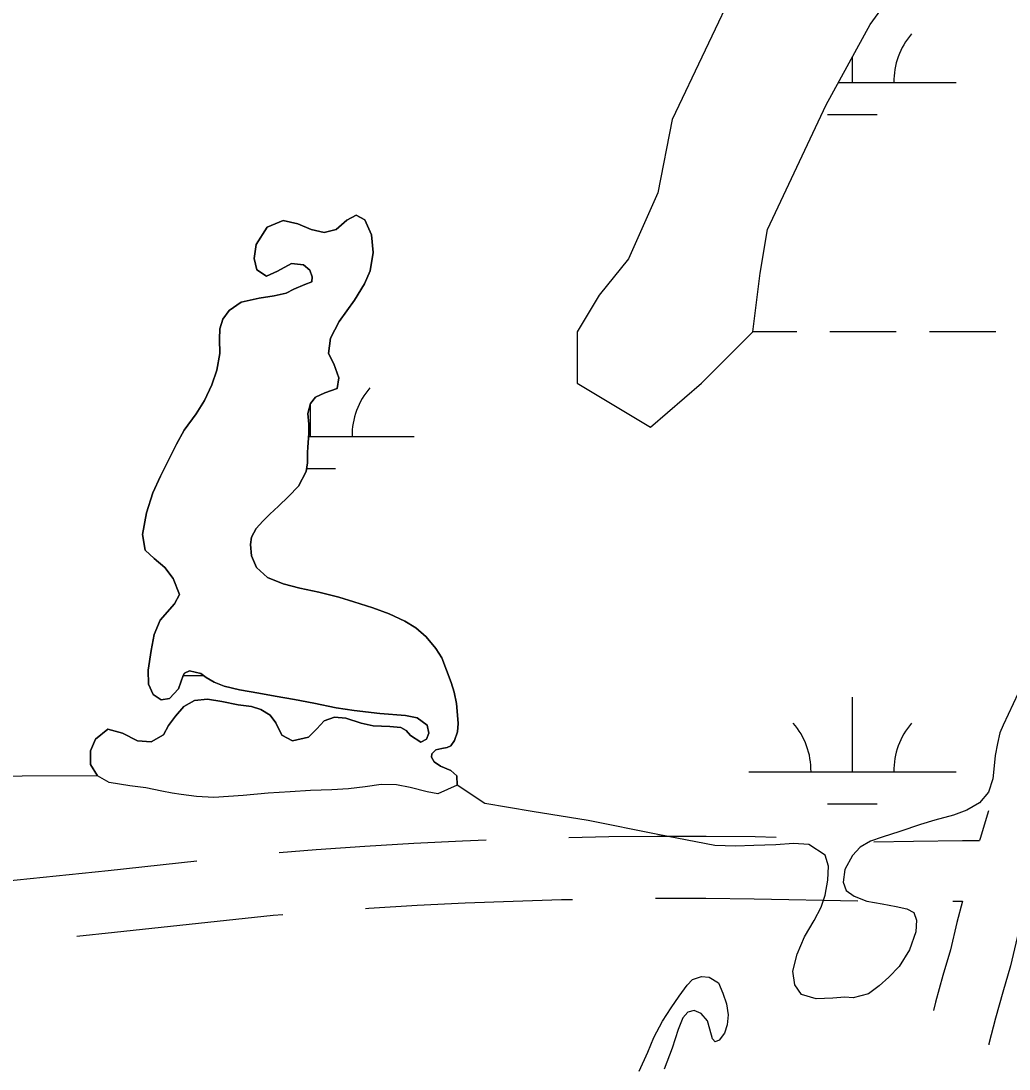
# Model space of a CAD drawing. Extents: x 3535183 to 3573198, y 534952 to 560562.
# Drawn here: x 3563462 to 3563938, y 550789 to 551294 of the extents above; entities that cross this region are included whole.
import ezdxf

# ---------------------------------------------------------------- set-up
doc = ezdxf.new("R2010")
doc.units = 0
for name, color, linetype in [('V-ROAD-CNTR', 7, 'Continuous'), ('V-TOPO-SHOR', 7, 'Continuous'), ('V-WETL-SWMP', 7, 'Continuous')]:
    doc.layers.add(name, color=color, linetype=linetype)

msp = doc.modelspace()

# ---------------------------------------------------------------- linework, layer by layer
at = {"layer": 'V-ROAD-CNTR'}
for points in [[(3563928.6, 550913.19), (3563928.58, 550913.14), (3563924.45, 550899.76), (3563924.17, 550898.81)], [(3563726.06, 550900.37), (3563745.25, 550900.74), (3563768.79, 550900.96), (3563792.33, 550900.95), (3563815.87, 550900.7), (3563826.06, 550900.49)], [(3563586.28, 550893.07), (3563604.17, 550894.49), (3563627.65, 550896.12), (3563651.15, 550897.51), (3563674.67, 550898.67), (3563686.08, 550899.12)], [(3563873.23, 550898.23), (3563892.42, 550898.6), (3563915.96, 550898.82), (3563924.17, 550898.81)], [(3563447.03, 550878.6), (3563503.71, 550884.43), (3563546.49, 550888.99)], [(3563949.74, 550879.32), (3563949.39, 550878.15), (3563945.81, 550865.11), (3563942.42, 550852.01), (3563939.14, 550838.41), (3563935.39, 550825.56), (3563931.96, 550813.11), (3563928.72, 550800.62), (3563928.63, 550800.27)], [(3563627.92, 550866.06), (3563629.58, 550866.18), (3563652.78, 550867.55), (3563675.99, 550868.7), (3563699.22, 550869.61), (3563722.45, 550870.3), (3563727.82, 550870.4)], [(3563767.81, 550870.95), (3563768.92, 550870.96), (3563792.16, 550870.95), (3563815.4, 550870.7), (3563865.48, 550869.67)], [(3563915.96, 550869.53), (3563913.32, 550859.28), (3563910.14, 550846.14), (3563906.53, 550833.75), (3563902.97, 550820.87), (3563901.93, 550816.83)], [(3563911.41, 550869.52), (3563912.52, 550869.53), (3563915.96, 550869.53)], [(3563488.57, 550852.72), (3563506.83, 550854.59), (3563583.35, 550862.74), (3563588.03, 550863.11)]]:
    msp.add_lwpolyline(points, dxfattribs=at)
at = {"layer": 'V-TOPO-SHOR'}
for points in [[(3563657.29, 550947.75), (3563658.43, 550950.66), (3563657.68, 550954.52), (3563652.81, 550958.11), (3563647.17, 550959.26), (3563634.85, 550960.15), (3563622.43, 550961.6), (3563613.78, 550962.95), (3563602.97, 550965.15), (3563593.57, 550966.97), (3563584.26, 550968.5), (3563576.46, 550969.94), (3563567.06, 550971.57), (3563559.73, 550973.29), (3563554.84, 550975.28), (3563551.09, 550977.55), (3563548.46, 550979.44), (3563543.01, 550980.78), (3563540.56, 550979.66), (3563539.9, 550978.53), (3563538.76, 550975.33), (3563537.62, 550972.14), (3563533.37, 550967.36), (3563529.32, 550966.71), (3563525.47, 550969.27), (3563523.14, 550974.26), (3563522.97, 550981.13), (3563524.42, 550990.62), (3563525.85, 550998.33), (3563528.79, 551005.28), (3563535.78, 551013.16), (3563538.15, 551017.57), (3563535.16, 551025.39), (3563531.04, 551030.58), (3563525.88, 551034.93), (3563521.57, 551039.08), (3563520.28, 551046.61), (3563522.2, 551057.04), (3563525.33, 551066.72), (3563529.03, 551074.8), (3563532.91, 551082.41), (3563536.7, 551090.11), (3563540.39, 551096.87), (3563546.15, 551104.75), (3563550.22, 551111.32), (3563553.82, 551118.84), (3563556.2, 551125.88), (3563557.64, 551133.88), (3563557.38, 551140.84), (3563557.58, 551145.82), (3563559.01, 551150.52), (3563562.13, 551154.74), (3563567.88, 551158.67), (3563576.54, 551160.62), (3563583.88, 551161.82), (3563589.62, 551163.02), (3563593.3, 551164.99), (3563598.67, 551167.32), (3563601.96, 551168.53), (3563602.16, 551170.98), (3563601.04, 551174.18), (3563597.95, 551176.82), (3563592.12, 551177.31), (3563585.43, 551173.67), (3563580.06, 551171.24), (3563575.46, 551174.36), (3563574.25, 551179.82), (3563575.21, 551186.49), (3563580.51, 551194.94), (3563588.24, 551198.21), (3563595.29, 551196.49), (3563601.67, 551193.84), (3563607.97, 551192.41), (3563613.72, 551193.8), (3563618.9, 551198.29), (3563623.43, 551200.73), (3563627.56, 551198.45), (3563630.83, 551191.2), (3563631.65, 551182.73), (3563630.11, 551173.8), (3563627.36, 551167.6), (3563622.54, 551159.62), (3563615.26, 551149.39), (3563611.09, 551141.31), (3563610.03, 551133.89), (3563612.56, 551128.89), (3563615.07, 551122.2), (3563614.3, 551117.03), (3563608.27, 551114.98), (3563603.85, 551112.93), (3563601.3, 551109.83), (3563600.15, 551105.04), (3563600.51, 551099.77), (3563600.59, 551095.44), (3563600.1, 551088.58)], [(3563600.1, 551088.58), (3563599.9, 551086.23), (3563599.99, 551084.06), (3563599.88, 551081.24), (3563599.21, 551076.92), (3563595.52, 551069.97), (3563590.7, 551064.91), (3563585.89, 551060.31), (3563581.74, 551056.38), (3563578.34, 551053), (3563575.22, 551049.43), (3563572.95, 551045.3), (3563572.38, 551041.73), (3563572.92, 551036.27), (3563575.35, 551030.62), (3563580.6, 551025.8), (3563588.12, 551022.68), (3563596.29, 551020.58), (3563605.32, 551018.76), (3563615.09, 551016.28), (3563622.33, 551014), (3563631.44, 551011.15), (3563639.33, 551008.2), (3563646.85, 551004.79), (3563652.2, 551001.57), (3563657.17, 550997.23), (3563661.85, 550991.57), (3563664.76, 550986.95), (3563669.23, 550975.18), (3563670.63, 550970.38), (3563671.83, 550964.92), (3563672.38, 550959.36), (3563672.55, 550955.32), (3563672.26, 550951.27), (3563670.93, 550947.14), (3563669.13, 550944.6), (3563667.34, 550943.67), (3563664.7, 550943.21), (3563661.88, 550942.66), (3563659.9, 550940.69), (3563659.8, 550939.09), (3563661.11, 550936.82), (3563664.11, 550934.74), (3563669.09, 550932.66), (3563672, 550930.11), (3563672.08, 550925.59), (3563662.84, 550921.3), (3563657.67, 550922.26), (3563649.49, 550924.45), (3563642.82, 550925.69), (3563635.48, 550925.81), (3563627.77, 550924.8), (3563619.67, 550923.8), (3563611.58, 550923.35), (3563601.42, 550922.92), (3563591.63, 550922.38), (3563580.91, 550921.67), (3563568.86, 550920.49), (3563554.66, 550919.59), (3563546.38, 550920.09), (3563538.95, 550921.06), (3563534.53, 550921.73), (3563529.55, 550922.59), (3563521.84, 550924.31), (3563514.22, 550925.18), (3563504.16, 550926.82), (3563498.62, 550930.04), (3563495.25, 550935.5), (3563495.18, 550942.09), (3563497.65, 550947.82), (3563503.59, 550952.6), (3563510.64, 550950.69), (3563517.87, 550947), (3563524.55, 550946.5), (3563530.39, 550949.87), (3563532.76, 550954.28), (3563536.16, 550958.88), (3563540.22, 550963.48), (3563545.41, 550966.47), (3563551.71, 550967.01), (3563558.57, 550965.96), (3563566.38, 550964.33), (3563572.86, 550963.46), (3563577.47, 550962.04), (3563581.98, 550959.39), (3563584.69, 550955.61), (3563587.59, 550949.77), (3563592.75, 550947.03), (3563600.47, 550948.79), (3563604.34, 550952.73), (3563608.02, 550956.57), (3563613.02, 550958.44), (3563618.38, 550957.85), (3563625.8, 550955.48), (3563631.63, 550954.14)], [(3563631.63, 550954.14), (3563639.71, 550953.92), (3563644.89, 550953.34), (3563647.52, 550952.02), (3563649.58, 550949.47), (3563654.65, 550946.25), (3563657.29, 550947.75)], [(3563759.96, 550787.48), (3563764.13, 550796.73), (3563767.07, 550803.77), (3563771.15, 550811.57), (3563775.39, 550818.07), (3563779.31, 550823.64), (3563783.16, 550828.99), (3563785.77, 550831.82), (3563790.07, 550833.26), (3563793.75, 550832.86), (3563798.18, 550830.09), (3563800.38, 550825.11), (3563802.05, 550819.97), (3563802.88, 550814.76), (3563802.4, 550809.93), (3563801.08, 550805.88), (3563798.62, 550802.44), (3563796.63, 550801.6), (3563795.41, 550803.14)], [(3563795.41, 550803.14), (3563794.12, 550807.74), (3563792.91, 550811.73), (3563789.86, 550815.26), (3563786.49, 550816.73), (3563783.42, 550815.9), (3563780.96, 550813.3)], [(3563780.96, 550813.3), (3563778.72, 550807.56), (3563775.94, 550798.61), (3563772.07, 550788.44)]]:
    msp.add_lwpolyline(points, dxfattribs=at)
at = {"layer": 'V-WETL-SWMP'}
for p, q in [((3563862.88, 551264.69), (3563862.88, 551277.23)), ((3563856.04, 551264.69), (3563912.88, 551264.69)), ((3563850.88, 551249.26), (3563874.88, 551249.26)), ((3563814.87, 551144.62), (3563836.03, 551144.62)), ((3563852.03, 551144.62), (3563884.03, 551144.62)), ((3563900.03, 551144.62), (3563932.03, 551144.62)), ((3563601.44, 551093.88), (3563601.44, 551110.01)), ((3563600.48, 551093.88), (3563651.44, 551093.88)), ((3563599.45, 551078.45), (3563613.44, 551078.45)), ((3563539.87, 550978.45), (3563549.84, 550978.45)), ((3563862.88, 550932.02), (3563862.88, 550968.02)), ((3563812.88, 550932.02), (3563912.88, 550932.02)), ((3563850.88, 550916.59), (3563874.88, 550916.59))]:
    msp.add_line(p, q, dxfattribs=at)
for points in [[(3563807.77, 551314.01), (3563775.96, 551246.86), (3563768.9, 551211.53), (3563754.76, 551179.72), (3563740.63, 551162.06), (3563730.03, 551144.39), (3563730.03, 551119.65), (3563765.36, 551098.45), (3563790.1, 551119.65), (3563814.84, 551144.39), (3563818.37, 551172.66), (3563821.9, 551193.86), (3563850.17, 551253.93), (3563871.38, 551292.8), (3563899.65, 551331.68)], [(3563796.4, 550896.47), (3563768.92, 550901.78), (3563735.28, 550908.53), (3563708.27, 550912.9), (3563685.53, 550916.77), (3563672.08, 550925.59), (3563672, 550930.11), (3563669.09, 550932.66), (3563664.11, 550934.74), (3563661.11, 550936.82), (3563659.8, 550939.09), (3563659.9, 550940.69), (3563661.88, 550942.66), (3563664.7, 550943.21), (3563667.34, 550943.67), (3563669.13, 550944.61), (3563670.92, 550947.14), (3563672.25, 550951.27), (3563672.55, 550955.32), (3563672.38, 550959.36), (3563671.83, 550964.92), (3563670.63, 550970.38), (3563669.23, 550975.18), (3563664.76, 550986.95), (3563661.85, 550991.57), (3563657.17, 550997.23), (3563652.2, 551001.57), (3563646.85, 551004.79), (3563639.33, 551008.2), (3563631.44, 551011.15), (3563622.33, 551014), (3563615.09, 551016.28), (3563605.32, 551018.76), (3563596.29, 551020.58), (3563588.12, 551022.68), (3563580.6, 551025.81), (3563575.35, 551030.62), (3563572.92, 551036.27), (3563572.38, 551041.73), (3563572.95, 551045.3), (3563575.22, 551049.43), (3563578.34, 551053), (3563581.74, 551056.37), (3563585.89, 551060.31), (3563590.7, 551064.9), (3563595.52, 551069.97), (3563599.21, 551076.92), (3563599.88, 551081.24), (3563599.99, 551084.06), (3563599.9, 551086.23), (3563600.1, 551088.58), (3563600.59, 551095.44), (3563600.51, 551099.77), (3563600.15, 551105.04), (3563601.3, 551109.83), (3563603.85, 551112.93), (3563608.27, 551114.98), (3563614.3, 551117.03), (3563615.07, 551122.2), (3563612.56, 551128.89), (3563610.03, 551133.89), (3563611.09, 551141.31), (3563615.26, 551149.39), (3563622.54, 551159.62), (3563627.36, 551167.6), (3563630.11, 551173.8), (3563631.65, 551182.73), (3563630.83, 551191.2), (3563627.56, 551198.45), (3563623.43, 551200.72), (3563618.9, 551198.29), (3563613.71, 551193.8), (3563607.97, 551192.41), (3563601.67, 551193.84), (3563595.29, 551196.49), (3563588.24, 551198.21), (3563580.51, 551194.94), (3563575.22, 551186.49), (3563574.25, 551179.82), (3563575.46, 551174.36), (3563580.06, 551171.24), (3563585.43, 551173.67), (3563592.12, 551177.31), (3563597.95, 551176.82), (3563601.04, 551174.18), (3563602.16, 551170.98), (3563601.96, 551168.53), (3563598.67, 551167.32), (3563593.3, 551164.99), (3563589.62, 551163.02), (3563583.88, 551161.82), (3563576.54, 551160.62), (3563567.88, 551158.68), (3563562.13, 551154.74), (3563559.01, 551150.52), (3563557.58, 551145.82), (3563557.38, 551140.84), (3563557.64, 551133.88), (3563556.2, 551125.88), (3563553.82, 551118.84), (3563550.22, 551111.32)], [(3563550.22, 551111.32), (3563546.16, 551104.75), (3563540.39, 551096.87), (3563536.7, 551090.11), (3563532.91, 551082.41), (3563529.03, 551074.8), (3563525.33, 551066.72), (3563522.19, 551057.05), (3563520.28, 551046.61), (3563521.57, 551039.08), (3563525.88, 551034.93), (3563531.04, 551030.58), (3563535.16, 551025.39), (3563538.15, 551017.58), (3563535.78, 551013.16), (3563528.79, 551005.28), (3563525.85, 550998.33), (3563524.42, 550990.62), (3563522.97, 550981.13), (3563523.14, 550974.26), (3563525.47, 550969.27), (3563529.32, 550966.71), (3563533.37, 550967.36), (3563537.62, 550972.14), (3563538.76, 550975.34), (3563539.9, 550978.53), (3563540.56, 550979.66), (3563543.01, 550980.78), (3563548.46, 550979.44), (3563551.09, 550977.55), (3563554.84, 550975.28), (3563559.73, 550973.29), (3563567.06, 550971.57), (3563576.46, 550969.94), (3563584.26, 550968.5), (3563593.57, 550966.97), (3563602.97, 550965.15), (3563613.78, 550962.95), (3563622.43, 550961.6), (3563634.85, 550960.15), (3563647.17, 550959.26), (3563652.81, 550958.11), (3563657.69, 550954.52), (3563658.43, 550950.66), (3563657.29, 550947.75), (3563654.65, 550946.25), (3563649.58, 550949.47), (3563647.52, 550952.02), (3563644.89, 550953.34), (3563639.72, 550953.92), (3563631.63, 550954.14), (3563625.8, 550955.48), (3563618.38, 550957.85), (3563613.02, 550958.44), (3563608.02, 550956.57), (3563604.34, 550952.73), (3563600.47, 550948.79), (3563592.75, 550947.03), (3563587.59, 550949.77), (3563584.69, 550955.61), (3563581.98, 550959.39), (3563577.47, 550962.04), (3563572.86, 550963.46), (3563566.38, 550964.33), (3563558.57, 550965.96), (3563551.71, 550967.01), (3563545.41, 550966.47), (3563540.22, 550963.48), (3563536.16, 550958.88), (3563532.76, 550954.28), (3563530.39, 550949.87), (3563524.55, 550946.5), (3563517.87, 550947), (3563510.64, 550950.69), (3563503.59, 550952.6), (3563497.65, 550947.82), (3563495.18, 550942.09), (3563495.26, 550935.5), (3563498.62, 550930.04), (3563425.77, 550929.81)], [(3563947.65, 550980.27), (3563935.62, 550954.54), (3563934.02, 550950.81), (3563932.88, 550945.68), (3563931.74, 550939.8), (3563931.25, 550934.85), (3563930.58, 550928.69), (3563928.5, 550922.17), (3563924.19, 550917.05), (3563918.11, 550913.52), (3563911.66, 550911.11), (3563902.69, 550908.62), (3563895.77, 550906.5), (3563885.77, 550903.26), (3563877.27, 550900.49), (3563871.57, 550898.46), (3563866.61, 550895.58), (3563862.96, 550891.58), (3563859.2, 550884.87), (3563858.34, 550878.8), (3563859.82, 550874.78), (3563863.64, 550871.97), (3563869.88, 550869.61), (3563877.16, 550868.28), (3563883.97, 550867.05), (3563889.1, 550865.81), (3563892.46, 550864.12), (3563893.85, 550860.38), (3563893.55, 550854.78), (3563890.34, 550846.02), (3563885.37, 550838.01), (3563880.5, 550832.89), (3563875.72, 550828.61), (3563870.57, 550824.89), (3563863.28, 550822.95), (3563859.18, 550823.25)], [(3563859.18, 550823.25), (3563853.39, 550822.8), (3563845.36, 550822.45), (3563838.27, 550824.44), (3563835.11, 550829.21), (3563834.2, 550835.75), (3563836.28, 550844.05), (3563839.76, 550852.35), (3563844.36, 550860.27), (3563847.75, 550866.7), (3563849.73, 550872.48), (3563851.06, 550879.67), (3563851.27, 550886.39), (3563849.7, 550891.71), (3563841.78, 550896.97), (3563834.5, 550897.37), (3563825.91, 550896.74), (3563815.36, 550896.41), (3563806.39, 550896.16), (3563796.4, 550896.47)]]:
    msp.add_lwpolyline(points, dxfattribs=at)
for centre, start, end in [((3563918.12, 551265.17), 139.2282, 180.7718), ((3563656.69, 551094.35), 139.2282, 180.7718), ((3563807.64, 550932.49), 359.2282, 40.7718), ((3563918.12, 550932.49), 139.2282, 180.7718)]:
    msp.add_arc(centre, 35.25, start, end, dxfattribs=at)

doc.saveas('drawing.dxf')
